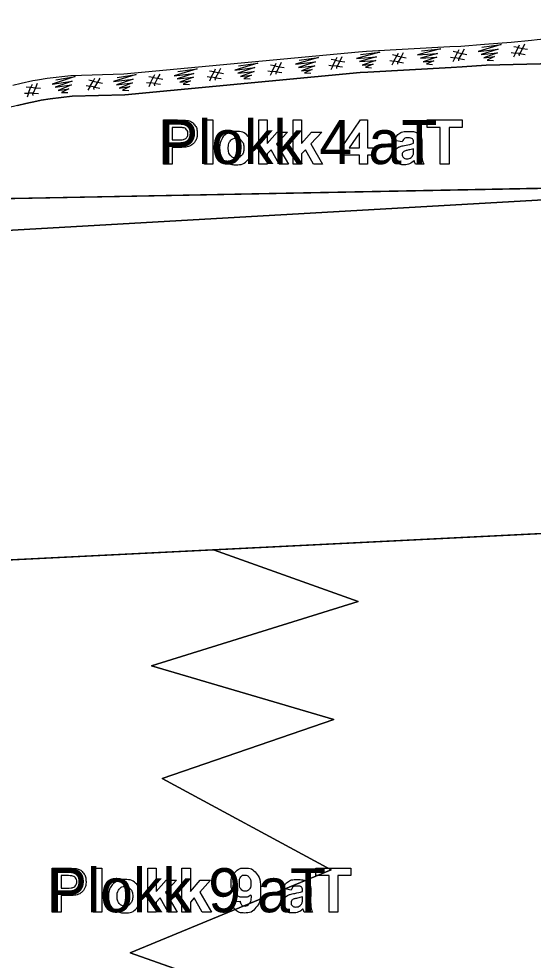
# Model space of a CAD drawing. Extents: x 532503 to 539665, y 6557663 to 6561526.
# Drawn here: x 537521.4 to 537619.5, y 6560330.8 to 6560510.2 of the extents above; entities that cross this region are included whole.
import ezdxf

# ---------------------------------------------------------------- set-up
doc = ezdxf.new("R2010")
doc.units = 0
for name, color, linetype in [('Default', 7, 'Continuous'), ('Plokid', 7, 'Continuous'), ('Täide', 7, 'Continuous')]:
    doc.layers.add(name, color=color, linetype=linetype)

msp = doc.modelspace()

# ---------------------------------------------------------------- linework, layer by layer
at = {"layer": 'Default'}
for points in [[(537520.26, 6560497.58), (537521.87, 6560497.97), (537524.09, 6560498.44), (537525.01, 6560498.6), (537526.8, 6560498.91), (537531.31, 6560499.44), (537541.42, 6560499.7), (537586.15, 6560503.93), (537587.72, 6560504.03), (537603.58, 6560504.91), (537605.69, 6560505.03), (537610.19, 6560505.36), (537615.27, 6560505.79), (537619.14, 6560506.16), (537620.22, 6560506.27), (537625.43, 6560506.77), (537626.88, 6560506.83), (537628.76, 6560506.8), (537680.4, 6560509.07), (537723.67, 6560510.21)], [(537521.18, 6560493.72), (537522.74, 6560494.09), (537524.85, 6560494.54), (537525.69, 6560494.69), (537527.37, 6560494.97), (537531.59, 6560495.47), (537541.66, 6560495.73), (537586.46, 6560499.96), (537587.96, 6560500.06), (537603.81, 6560500.94), (537605.95, 6560501.07), (537610.5, 6560501.39), (537680.4, 6560503.07), (537729.54, 6560505.28)], [(537114.82, 6560272.67), (537235.3, 6560321.87), (537242.05, 6560326.27), (537267.99, 6560346.27), (537409.98, 6560463.67), (537409.98, 6560463.67), (537409.98, 6560463.67), (537680.4, 6560479.07), (537680.4, 6560479.07), (537927.28, 6560437.47), (537927.28, 6560437.47), (538157.31, 6560447.07), (538157.31, 6560447.07), (538426.58, 6560436.27), (538426.58, 6560436.27), (538556.7, 6560436.87), (538556.7, 6560436.87), (538783.9, 6560390.27), (538783.9, 6560390.27)], [(537291.08, 6560365.36), (537330.34, 6560400.02), (537387.62, 6560462.4), (537395.43, 6560470.27), (537410.22, 6560471.6), (537447.96, 6560474.57), (537680.4, 6560479.07)], [(537409.98, 6560463.67), (537409.98, 6560463.67), (537680.4, 6560479.07), (537680.4, 6560479.07), (537927.28, 6560437.47), (537927.28, 6560437.47), (538157.31, 6560447.07), (538157.31, 6560447.07), (538426.58, 6560436.27), (538426.58, 6560436.27), (538556.7, 6560436.87), (538556.7, 6560436.87), (538783.9, 6560390.27), (538809.14, 6560385.09)], [(537327.58, 6560397.59), (537409.98, 6560401.67), (537680.4, 6560415.07), (537927.28, 6560383.47), (538157.31, 6560395.07), (538426.58, 6560390.27), (538556.7, 6560374.87), (538783.9, 6560390.27), (538809.14, 6560385.09)], [(537556.12, 6560257.07), (537572.27, 6560267.76), (537541.6, 6560276.97), (537570.23, 6560290.27), (537537, 6560308.68), (537580.45, 6560318.91), (537542.62, 6560332.21), (537580.97, 6560348.06), (537548.76, 6560365.45), (537581.48, 6560376.71), (537546.71, 6560386.93), (537586.08, 6560399.21), (537558.54, 6560409.03)]]:
    msp.add_lwpolyline(points, dxfattribs=at)
at = {"layer": 'Plokid'}
for points in [[(537521.18, 6560493.72), (537522.74, 6560494.09), (537524.85, 6560494.54), (537525.69, 6560494.69), (537527.37, 6560494.97), (537531.59, 6560495.47), (537541.66, 6560495.73), (537586.46, 6560499.96), (537587.96, 6560500.06), (537603.81, 6560500.94), (537605.95, 6560501.07), (537610.5, 6560501.39), (537680.4, 6560503.07), (537729.54, 6560505.28)], [(537548.98, 6560482.53), (537548.98, 6560490.93), (537551.7, 6560490.93)], [(537556.8, 6560482.53), (537556.8, 6560490.93), (537558.41, 6560490.93), (537558.41, 6560482.53), (537556.8, 6560482.53)], [(537567.17, 6560482.53), (537567.17, 6560490.93), (537568.79, 6560490.93), (537568.79, 6560486.48), (537570.66, 6560488.62), (537572.65, 6560488.62), (537570.57, 6560486.4), (537572.8, 6560482.53), (537571.06, 6560482.53), (537569.53, 6560485.27), (537568.79, 6560484.48), (537568.79, 6560482.53), (537567.17, 6560482.53)], [(537573.7, 6560482.53), (537573.7, 6560490.93), (537575.31, 6560490.93), (537575.31, 6560486.48), (537577.19, 6560488.62), (537579.17, 6560488.62), (537577.09, 6560486.4), (537579.32, 6560482.53), (537577.59, 6560482.53), (537576.05, 6560485.27), (537575.31, 6560484.48), (537575.31, 6560482.53), (537573.7, 6560482.53)], [(537586.35, 6560482.53), (537586.35, 6560484.22), (537582.91, 6560484.22), (537582.91, 6560485.63), (537586.55, 6560490.97), (537587.9, 6560490.97), (537587.9, 6560485.63), (537588.95, 6560485.63), (537588.95, 6560484.22), (537587.9, 6560484.22), (537587.9, 6560482.53), (537586.35, 6560482.53)], [(537601.75, 6560482.53), (537601.75, 6560489.51), (537599.25, 6560489.51), (537599.25, 6560490.93), (537605.93, 6560490.93), (537605.93, 6560489.51), (537603.44, 6560489.51), (537603.44, 6560482.53), (537601.75, 6560482.53)], [(537550.68, 6560489.51), (537550.68, 6560487.13), (537551.61, 6560487.13)], [(537551.5, 6560489.51), (537550.68, 6560489.51)], [(537586.35, 6560485.63), (537586.35, 6560488.51), (537584.42, 6560485.63), (537586.35, 6560485.63)], [(537594.52, 6560486.77), (537593.06, 6560487.03)], [(537596.67, 6560486.51), (537596.67, 6560486.67)], [(537598.26, 6560486.41), (537598.24, 6560484.53)], [(537551.79, 6560485.7), (537550.68, 6560485.7), (537550.68, 6560482.53), (537548.98, 6560482.53)], [(537596.67, 6560485.14), (537596.67, 6560485.46)], [(537598.6, 6560482.53), (537597.01, 6560482.53)], [(537119.21, 6560274.46), (537235.3, 6560321.87), (537242.05, 6560326.27), (537267.99, 6560346.27), (537291.08, 6560365.36), (537409.98, 6560463.67), (537409.98, 6560463.67), (537680.4, 6560479.07), (537680.4, 6560479.07), (537927.28, 6560437.47), (537927.28, 6560437.47), (538157.31, 6560447.07), (538157.31, 6560447.07), (538426.58, 6560436.27), (538426.58, 6560436.27), (538556.7, 6560436.87), (538556.7, 6560436.87), (538783.9, 6560390.27), (538783.9, 6560390.27)], [(537527.8, 6560339.96), (537527.8, 6560348.36), (537530.52, 6560348.36)], [(537535.62, 6560339.96), (537535.62, 6560348.36), (537537.23, 6560348.36), (537537.23, 6560339.96), (537535.62, 6560339.96)], [(537545.99, 6560339.96), (537545.99, 6560348.36), (537547.6, 6560348.36), (537547.6, 6560343.91), (537549.48, 6560346.05), (537551.46, 6560346.05), (537549.38, 6560343.82), (537551.61, 6560339.96), (537549.88, 6560339.96), (537548.34, 6560342.7), (537547.6, 6560341.91), (537547.6, 6560339.96), (537545.99, 6560339.96)], [(537552.51, 6560339.96), (537552.51, 6560348.36), (537554.12, 6560348.36), (537554.12, 6560343.91), (537556, 6560346.05), (537557.99, 6560346.05), (537555.91, 6560343.82), (537558.14, 6560339.96), (537556.4, 6560339.96), (537554.87, 6560342.7), (537554.12, 6560341.91), (537554.12, 6560339.96), (537552.51, 6560339.96)], [(537580.56, 6560339.96), (537580.56, 6560346.94), (537578.07, 6560346.94), (537578.07, 6560348.36), (537584.74, 6560348.36), (537584.74, 6560346.94), (537582.26, 6560346.94), (537582.26, 6560339.96), (537580.56, 6560339.96)], [(537529.49, 6560346.94), (537529.49, 6560344.55), (537530.42, 6560344.55)], [(537530.31, 6560346.94), (537529.49, 6560346.94)], [(537573.33, 6560344.19), (537571.87, 6560344.46)], [(537530.6, 6560343.13), (537529.49, 6560343.13), (537529.49, 6560339.96), (537527.8, 6560339.96)], [(537575.49, 6560343.94), (537575.49, 6560344.1)], [(537575.49, 6560342.57), (537575.49, 6560342.89)], [(537577.08, 6560343.84), (537577.05, 6560341.96)], [(537562.04, 6560341.92), (537563.59, 6560342.09)], [(537577.42, 6560339.96), (537575.82, 6560339.96)]]:
    msp.add_lwpolyline(points, dxfattribs=at)
for points in [[(537551.7, 6560490.93), (537553.25, 6560490.93), (537553.72, 6560490.81), (537554.44, 6560490.62), (537554.93, 6560489.99), (537555.42, 6560489.35), (537555.42, 6560488.35), (537555.42, 6560487.58), (537555.14, 6560487.05), (537554.86, 6560486.52), (537554.42, 6560486.22), (537553.99, 6560485.92), (537553.54, 6560485.82), (537552.94, 6560485.7), (537551.79, 6560485.7)], [(537551.61, 6560487.13), (537552.61, 6560487.13), (537552.95, 6560487.26), (537553.29, 6560487.39), (537553.48, 6560487.67), (537553.67, 6560487.95), (537553.67, 6560488.32), (537553.67, 6560488.78), (537553.4, 6560489.08), (537553.13, 6560489.38), (537552.72, 6560489.46), (537552.41, 6560489.51), (537551.5, 6560489.51)], [(537559.68, 6560485.66), (537559.68, 6560486.47), (537560.08, 6560487.22), (537560.47, 6560487.97), (537561.2, 6560488.36), (537561.92, 6560488.76), (537562.82, 6560488.76), (537564.2, 6560488.76), (537565.08, 6560487.86), (537565.97, 6560486.96), (537565.97, 6560485.6), (537565.97, 6560484.22), (537565.08, 6560483.31), (537564.18, 6560482.4), (537562.83, 6560482.4), (537561.99, 6560482.4), (537561.23, 6560482.78), (537560.47, 6560483.16), (537560.08, 6560483.89), (537559.68, 6560484.62), (537559.68, 6560485.66)], [(537593.06, 6560487.03), (537593.3, 6560487.91), (537593.91, 6560488.33), (537594.51, 6560488.76), (537595.7, 6560488.76), (537596.78, 6560488.76), (537597.3, 6560488.5), (537597.83, 6560488.25), (537598.05, 6560487.86), (537598.26, 6560487.46), (537598.26, 6560486.41)], [(537561.33, 6560485.58), (537561.33, 6560484.67), (537561.76, 6560484.19), (537562.19, 6560483.71), (537562.82, 6560483.71), (537563.46, 6560483.71), (537563.88, 6560484.19), (537564.31, 6560484.67), (537564.31, 6560485.59), (537564.31, 6560486.48), (537563.88, 6560486.96), (537563.46, 6560487.45), (537562.82, 6560487.45), (537562.19, 6560487.45), (537561.76, 6560486.96), (537561.33, 6560486.48), (537561.33, 6560485.58)], [(537597.01, 6560482.53), (537596.94, 6560482.7), (537596.85, 6560483.01), (537596.81, 6560483.15), (537596.8, 6560483.2), (537596.38, 6560482.8), (537595.91, 6560482.6), (537595.44, 6560482.4), (537594.91, 6560482.4), (537593.97, 6560482.4), (537593.43, 6560482.91), (537592.89, 6560483.42), (537592.89, 6560484.2), (537592.89, 6560484.72), (537593.14, 6560485.12), (537593.38, 6560485.52), (537593.83, 6560485.74), (537594.27, 6560485.95), (537595.11, 6560486.11), (537596.24, 6560486.33), (537596.67, 6560486.51)], [(537596.67, 6560486.67), (537596.67, 6560487.13), (537596.44, 6560487.33), (537596.22, 6560487.53), (537595.58, 6560487.53), (537595.15, 6560487.53), (537594.91, 6560487.36), (537594.67, 6560487.19), (537594.52, 6560486.77)], [(537596.67, 6560485.46), (537596.37, 6560485.36), (537595.7, 6560485.21), (537595.03, 6560485.07), (537594.82, 6560484.93), (537594.5, 6560484.71), (537594.5, 6560484.36), (537594.5, 6560484.03), (537594.76, 6560483.78), (537595.01, 6560483.53), (537595.4, 6560483.53), (537595.83, 6560483.53), (537596.23, 6560483.82), (537596.52, 6560484.04), (537596.61, 6560484.35), (537596.67, 6560484.56), (537596.67, 6560485.14)], [(537598.24, 6560484.53), (537598.24, 6560483.73), (537598.31, 6560483.35), (537598.39, 6560482.97), (537598.6, 6560482.53)], [(537530.52, 6560348.36), (537532.07, 6560348.36), (537532.54, 6560348.24), (537533.26, 6560348.05), (537533.75, 6560347.41), (537534.23, 6560346.78), (537534.23, 6560345.78), (537534.23, 6560345.01), (537533.95, 6560344.48), (537533.67, 6560343.95), (537533.24, 6560343.65), (537532.81, 6560343.35), (537532.36, 6560343.25), (537531.75, 6560343.13), (537530.6, 6560343.13)], [(537563.59, 6560342.09), (537563.65, 6560341.61), (537563.89, 6560341.38), (537564.13, 6560341.15), (537564.53, 6560341.15), (537565.03, 6560341.15), (537565.38, 6560341.61), (537565.73, 6560342.07), (537565.82, 6560343.52), (537565.22, 6560342.81), (537564.31, 6560342.81), (537563.32, 6560342.81), (537562.6, 6560343.57), (537561.88, 6560344.34), (537561.88, 6560345.56), (537561.88, 6560346.83), (537562.64, 6560347.61), (537563.4, 6560348.39), (537564.57, 6560348.39), (537565.85, 6560348.39), (537566.67, 6560347.41), (537567.49, 6560346.42), (537567.49, 6560344.16), (537567.49, 6560341.85), (537566.63, 6560340.84), (537565.78, 6560339.82), (537564.41, 6560339.82), (537563.42, 6560339.82), (537562.82, 6560340.34), (537562.21, 6560340.87), (537562.04, 6560341.92)], [(537530.42, 6560344.55), (537531.42, 6560344.55), (537531.76, 6560344.69), (537532.1, 6560344.82), (537532.29, 6560345.1), (537532.48, 6560345.38), (537532.48, 6560345.75), (537532.48, 6560346.21), (537532.22, 6560346.51), (537531.95, 6560346.81), (537531.53, 6560346.88), (537531.23, 6560346.94), (537530.31, 6560346.94)], [(537538.5, 6560343.09), (537538.5, 6560343.9), (537538.89, 6560344.65), (537539.29, 6560345.4), (537540.01, 6560345.79), (537540.74, 6560346.19), (537541.63, 6560346.19), (537543.02, 6560346.19), (537543.9, 6560345.29), (537544.78, 6560344.39), (537544.78, 6560343.02), (537544.78, 6560341.64), (537543.89, 6560340.74), (537543, 6560339.83), (537541.65, 6560339.83), (537540.81, 6560339.83), (537540.05, 6560340.21), (537539.29, 6560340.58), (537538.89, 6560341.31), (537538.5, 6560342.04), (537538.5, 6560343.09)], [(537565.68, 6560345.43), (537565.68, 6560346.2), (537565.32, 6560346.63), (537564.97, 6560347.06), (537564.5, 6560347.06), (537564.05, 6560347.06), (537563.75, 6560346.71), (537563.46, 6560346.36), (537563.46, 6560345.56), (537563.46, 6560344.75), (537563.78, 6560344.37), (537564.1, 6560343.99), (537564.58, 6560343.99), (537565.05, 6560343.99), (537565.36, 6560344.35), (537565.68, 6560344.72), (537565.68, 6560345.43)], [(537571.87, 6560344.46), (537572.12, 6560345.34), (537572.72, 6560345.76), (537573.32, 6560346.19), (537574.51, 6560346.19), (537575.59, 6560346.19), (537576.12, 6560345.93), (537576.65, 6560345.68), (537576.86, 6560345.28), (537577.08, 6560344.89), (537577.08, 6560343.84)], [(537540.15, 6560343.01), (537540.15, 6560342.1), (537540.58, 6560341.62), (537541.01, 6560341.14), (537541.64, 6560341.14), (537542.27, 6560341.14), (537542.7, 6560341.62), (537543.13, 6560342.1), (537543.13, 6560343.02), (537543.13, 6560343.91), (537542.7, 6560344.39), (537542.27, 6560344.87), (537541.64, 6560344.87), (537541.01, 6560344.87), (537540.58, 6560344.39), (537540.15, 6560343.91), (537540.15, 6560343.01)], [(537575.49, 6560344.1), (537575.49, 6560344.56), (537575.26, 6560344.76), (537575.03, 6560344.96), (537574.39, 6560344.96), (537573.96, 6560344.96), (537573.72, 6560344.79), (537573.48, 6560344.62), (537573.33, 6560344.19)], [(537575.82, 6560339.96), (537575.76, 6560340.12), (537575.67, 6560340.44), (537575.63, 6560340.58), (537575.61, 6560340.63), (537575.2, 6560340.23), (537574.73, 6560340.03), (537574.26, 6560339.83), (537573.73, 6560339.83), (537572.79, 6560339.83), (537572.25, 6560340.34), (537571.71, 6560340.85), (537571.71, 6560341.63), (537571.71, 6560342.14), (537571.95, 6560342.55), (537572.2, 6560342.95), (537572.64, 6560343.17), (537573.09, 6560343.38), (537573.92, 6560343.54), (537575.05, 6560343.76), (537575.49, 6560343.94)], [(537575.49, 6560342.89), (537575.18, 6560342.79), (537574.51, 6560342.64), (537573.84, 6560342.5), (537573.63, 6560342.36), (537573.32, 6560342.14), (537573.32, 6560341.79), (537573.32, 6560341.45), (537573.57, 6560341.21), (537573.82, 6560340.96), (537574.21, 6560340.96), (537574.65, 6560340.96), (537575.04, 6560341.25), (537575.34, 6560341.47), (537575.43, 6560341.78), (537575.49, 6560341.99), (537575.49, 6560342.57)], [(537577.05, 6560341.96), (537577.05, 6560341.16), (537577.13, 6560340.78), (537577.21, 6560340.4), (537577.42, 6560339.96)]]:
    msp.add_open_spline(points, degree=3, dxfattribs=at)
at = {"layer": 'Täide'}
for p, q in [((537409.98, 6560463.67), (537680.4, 6560479.07)), ((537409.98, 6560463.67), (537680.4, 6560479.07)), ((537680.4, 6560479.07), (537447.96, 6560474.57)), ((537447.96, 6560474.57), (537680.4, 6560479.07)), ((537680.4, 6560415.07), (537409.98, 6560401.67))]:
    msp.add_line(p, q, dxfattribs=at)
for points in [[(537729.54, 6560505.28), (537680.4, 6560503.07), (537610.5, 6560501.39), (537605.95, 6560501.07), (537603.81, 6560500.94), (537587.96, 6560500.06), (537586.46, 6560499.96), (537541.66, 6560495.73), (537531.59, 6560495.47), (537527.37, 6560494.97), (537525.69, 6560494.69), (537524.85, 6560494.54), (537522.74, 6560494.09), (537521.18, 6560493.72), (537514.5, 6560492.12), (537477.46, 6560482.79), (537476.58, 6560482.46), (537472.88, 6560481.58), (537447.96, 6560474.57)], [(537598.17, 6560504.08), (537601.87, 6560504.48), (537597.43, 6560503.32), (537601.24, 6560503.63), (537597.99, 6560502.69), (537601.11, 6560502.92), (537598.5, 6560502.03), (537600.55, 6560502.22), (537599.11, 6560501.63), (537600.29, 6560501.52)], [(537605.28, 6560504.27), (537605.04, 6560503.79), (537605.87, 6560503.62), (537606.85, 6560503.44)], [(537606.29, 6560504.4), (537605.87, 6560503.62), (537605.33, 6560502.64), (537606.36, 6560502.48)], [(537609.7, 6560504.78), (537613.38, 6560505.29), (537608.98, 6560504.01), (537612.78, 6560504.43), (537609.56, 6560503.39), (537612.67, 6560503.71), (537610.09, 6560502.75), (537612.13, 6560503), (537610.71, 6560502.36), (537611.9, 6560502.29)], [(537616.86, 6560503.13), (537616.83, 6560503.44), (537616.9, 6560503.57), (537616.08, 6560503.68), (537616.58, 6560504.72), (537615.76, 6560504.85)], [(537616.82, 6560505.21), (537616.58, 6560504.72), (537617.42, 6560504.57), (537618.4, 6560504.41)], [(537617.82, 6560505.36), (537617.42, 6560504.57), (537616.9, 6560503.57), (537617.93, 6560503.44)], [(537574.88, 6560502.33), (537578.56, 6560502.87), (537574.17, 6560501.55), (537577.97, 6560502.01), (537574.75, 6560500.94), (537577.86, 6560501.28), (537575.29, 6560500.3), (537577.33, 6560500.57), (537575.91, 6560499.92), (537577.1, 6560499.86)], [(537582.06, 6560500.73), (537582.03, 6560501.04), (537582.1, 6560501.17), (537581.28, 6560501.28), (537581.78, 6560502.31), (537580.96, 6560502.45)], [(537582.02, 6560502.81), (537581.78, 6560502.31), (537582.62, 6560502.17), (537583.6, 6560502.01)], [(537583.02, 6560502.96), (537582.62, 6560502.17), (537582.1, 6560501.17), (537583.13, 6560501.04)], [(537586.56, 6560503.43), (537590.26, 6560503.83), (537585.82, 6560502.68), (537589.63, 6560502.99), (537586.38, 6560502.05), (537589.49, 6560502.27), (537586.89, 6560501.39), (537588.94, 6560501.58), (537587.5, 6560500.99), (537588.68, 6560500.88)], [(537592.13, 6560502.27), (537592.91, 6560502.14), (537592.52, 6560501.39)], [(537593.68, 6560501.56), (537593.66, 6560501.86), (537593.73, 6560502), (537592.91, 6560502.14), (537593.46, 6560503.15), (537592.64, 6560503.32)], [(537593.71, 6560503.63), (537593.46, 6560503.15), (537594.29, 6560502.97), (537595.26, 6560502.78)], [(537594.72, 6560503.74), (537594.29, 6560502.97), (537593.73, 6560502), (537594.76, 6560501.83)], [(537603.74, 6560502.91), (537604.52, 6560502.78), (537604.13, 6560502.04)], [(537605.29, 6560502.21), (537605.27, 6560502.51), (537605.34, 6560502.65), (537604.52, 6560502.78), (537605.06, 6560503.8), (537604.24, 6560503.96)], [(537615.29, 6560503.78), (537616.08, 6560503.68), (537615.72, 6560502.92)], [(537551.72, 6560500.14), (537555.4, 6560500.68), (537551.02, 6560499.36), (537554.81, 6560499.82), (537551.59, 6560498.75), (537554.7, 6560499.1), (537552.13, 6560498.11), (537554.17, 6560498.38), (537552.76, 6560497.73), (537553.94, 6560497.67)], [(537558.86, 6560500.62), (537558.63, 6560500.13), (537559.47, 6560499.98), (537560.45, 6560499.82)], [(537559.87, 6560500.77), (537559.47, 6560499.98), (537558.94, 6560498.98), (537559.98, 6560498.85)], [(537563.3, 6560501.23), (537566.98, 6560501.78), (537562.59, 6560500.45), (537566.39, 6560500.91), (537563.17, 6560499.85), (537566.28, 6560500.19), (537563.71, 6560499.21), (537565.75, 6560499.48), (537564.34, 6560498.83), (537565.52, 6560498.76)], [(537570.49, 6560499.64), (537570.46, 6560499.94), (537570.52, 6560500.08), (537569.7, 6560500.19), (537570.21, 6560501.22), (537569.38, 6560501.35)], [(537570.44, 6560501.71), (537570.21, 6560501.22), (537571.04, 6560501.08), (537572.02, 6560500.92)], [(537571.44, 6560501.86), (537571.04, 6560501.08), (537570.52, 6560500.08), (537571.56, 6560499.95)], [(537580.49, 6560501.38), (537581.28, 6560501.28), (537580.92, 6560500.52)], [(537528.47, 6560498.57), (537532.14, 6560499.2), (537527.78, 6560497.78), (537531.57, 6560498.32), (537528.37, 6560497.18), (537531.47, 6560497.6), (537528.93, 6560496.56), (537530.96, 6560496.87), (537529.56, 6560496.19), (537530.75, 6560496.16)], [(537535.86, 6560498.83), (537535.59, 6560498.36), (537536.41, 6560498.16), (537537.38, 6560497.93)], [(537536.86, 6560498.91), (537536.41, 6560498.16), (537535.82, 6560497.2), (537536.85, 6560496.99)], [(537540.14, 6560499.05), (537543.82, 6560499.59), (537539.44, 6560498.27), (537543.23, 6560498.72), (537540.02, 6560497.66), (537543.12, 6560498), (537540.55, 6560497.02), (537542.59, 6560497.29), (537541.18, 6560496.64), (537542.37, 6560496.58)], [(537547.33, 6560497.45), (537547.3, 6560497.75), (537547.37, 6560497.89), (537546.54, 6560498), (537547.05, 6560499.03), (537546.22, 6560499.16)], [(537547.29, 6560499.52), (537547.05, 6560499.03), (537547.89, 6560498.89), (537548.87, 6560498.73)], [(537548.29, 6560499.67), (537547.89, 6560498.89), (537547.37, 6560497.89), (537548.4, 6560497.76)], [(537557.34, 6560499.19), (537558.12, 6560499.09), (537557.76, 6560498.33)], [(537558.91, 6560498.54), (537558.88, 6560498.85), (537558.94, 6560498.98), (537558.12, 6560499.09), (537558.63, 6560500.13), (537557.8, 6560500.26)], [(537568.92, 6560500.28), (537569.7, 6560500.19), (537569.34, 6560499.43)], [(537524.13, 6560495.59), (537524.07, 6560495.89), (537524.12, 6560496.03), (537523.29, 6560496.05), (537523.67, 6560497.13), (537522.84, 6560497.17)], [(537523.94, 6560497.68), (537523.74, 6560497.17), (537524.59, 6560497.09), (537525.58, 6560497.01)], [(537524.92, 6560497.9), (537524.59, 6560497.09), (537524.15, 6560496.05), (537525.19, 6560496)], [(537534.24, 6560497.51), (537535.01, 6560497.36), (537534.6, 6560496.63)], [(537535.76, 6560496.76), (537535.75, 6560497.06), (537535.82, 6560497.2), (537535.01, 6560497.36), (537535.59, 6560498.36), (537534.77, 6560498.55)], [(537545.76, 6560498.1), (537546.54, 6560498), (537546.18, 6560497.24)], [(537522.5, 6560496.05), (537523.29, 6560496.05), (537523.02, 6560495.25)], [(538783.9, 6560390.27), (538783.9, 6560390.27), (538556.7, 6560436.87), (538426.58, 6560436.27), (538157.31, 6560447.07), (537927.28, 6560437.47), (537680.4, 6560479.07), (537409.98, 6560463.67), (537387.62, 6560462.4)], [(537680.4, 6560479.07), (537447.96, 6560474.57), (537410.22, 6560471.6), (537395.43, 6560470.27)], [(538809.14, 6560385.09), (538783.9, 6560390.27), (538556.7, 6560436.87), (538426.58, 6560436.27), (538157.31, 6560447.07), (537927.28, 6560437.47), (537680.4, 6560479.07), (537409.98, 6560463.67), (537409.98, 6560463.67)], [(537327.58, 6560397.59), (537409.98, 6560401.67), (537680.4, 6560415.07), (537927.28, 6560383.47), (538157.31, 6560395.07), (538426.58, 6560390.27), (538556.7, 6560374.87), (538556.7, 6560374.87), (538556.7, 6560374.87)], [(537775.86, 6560402.85), (537680.4, 6560415.07), (537558.54, 6560409.03)], [(537558.54, 6560409.03), (537680.4, 6560415.07), (537775.86, 6560402.85)], [(537556.12, 6560257.07), (537572.27, 6560267.76), (537541.6, 6560276.97), (537570.23, 6560290.27), (537537, 6560308.68), (537580.45, 6560318.91), (537542.62, 6560332.21), (537580.97, 6560348.06), (537548.76, 6560365.45), (537581.48, 6560376.71), (537546.71, 6560386.93), (537586.08, 6560399.21), (537558.54, 6560409.03)], [(537558.54, 6560409.03), (537586.08, 6560399.21), (537546.71, 6560386.93), (537581.48, 6560376.71), (537548.76, 6560365.45), (537580.97, 6560348.06), (537542.62, 6560332.21), (537557.21, 6560327.08)]]:
    msp.add_lwpolyline(points, dxfattribs=at)

# ---------------------------------------------------------------- texts
at = {"layer": 'Plokid'}
for s, p in [('Plokk 4 aT', (537548.12, 6560482.53)), ('Plokk 9 aT', (537526.94, 6560339.96))]:
    msp.add_text(s, height=8.4, dxfattribs=at).set_placement(p)

doc.saveas('drawing.dxf')
